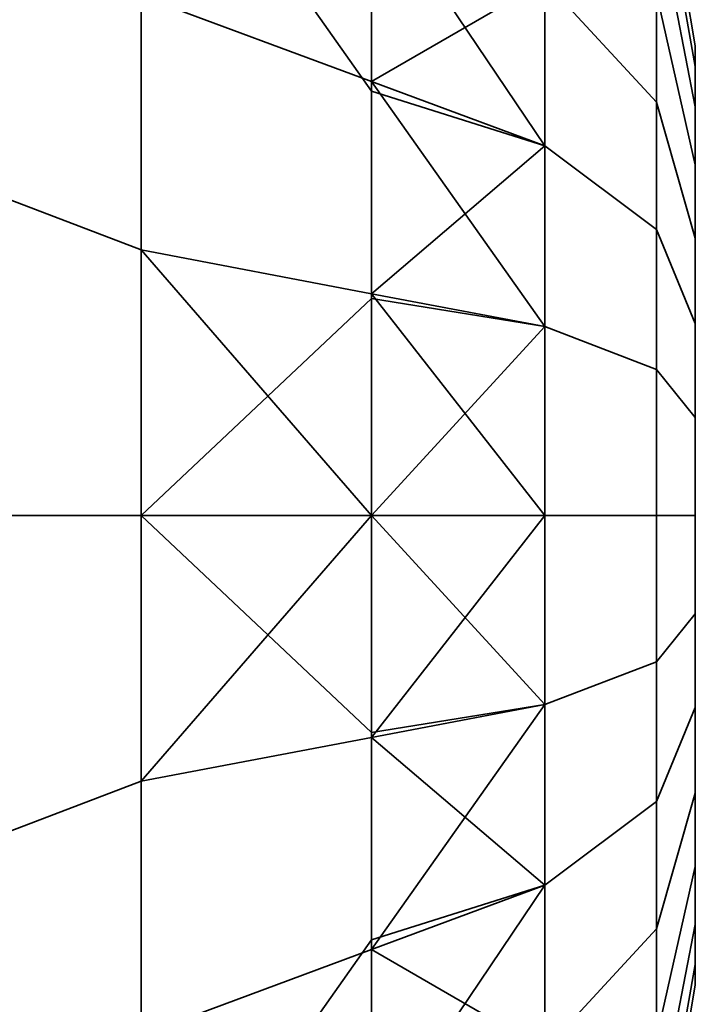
# Model space of a CAD drawing. Header units: millimetres. Extents: x -587 to 3688, y -115 to 120.
# Tile 688 of 960: x 2486.085 to 2486.8, y -16.518 to -15.475. Entities that reach past the tile are written whole.
import ezdxf

# ---------------------------------------------------------------- set-up
doc = ezdxf.new("R2010")
doc.units = ezdxf.units.MM
doc.layers.add('151', color=7, linetype='Continuous', true_color=0xffffff)

# ---------------------------------------------------------------- blocks, each defined once
blk = doc.blocks.new('UG_SURFACE_003')
at = {"layer": '151', "color": 252, "linetype": 'Continuous', "lineweight": 35}
for points in [[(3687.5, -40, 2198), (3687.5, 110, 2198), (2312.5, 110, 2198), (2312.5, -40, 2198)], [(2462.5001, -40, 2048.0001), (2462.5001, 110, 2048.0001), (3537.4999, 110, 2048.0001), (3537.4999, -40, 2048.0001)]]:
    blk.add_3dface(points, dxfattribs=at)
blk = doc.blocks.new('UG_SURFACE_088')
at = {"layer": '151', "color": 252, "linetype": 'Continuous', "lineweight": 35}
for points in [[(2486.4571, -15.3504, 999.1059), (2486.4571, -15.5404, 998.9678), (2486.213, -15.4497, 998.764), (2486.213, -14.9946, 999.0947)], [(2486.4571, -15.1603, 1179.2439), (2486.4571, -15.5404, 1178.9678), (2486.213, -15.4497, 1178.7641), (2486.213, -14.9946, 1179.0947)], [(2486.213, -15.7187, 1001.3233), (2486.213, -15.2048, 1001.0946), (2486.0547, -15.034, 1001.3295), (2486.0547, -15.6583, 1001.6075)], [(2486.213, -15.7187, 1181.3234), (2486.213, -15.2048, 1181.0945), (2486.0547, -15.034, 1181.3296), (2486.0547, -15.6583, 1181.6075)], [(2486.6405, -15.2847, 1179.3559), (2486.6405, -15.6085, 1179.1207), (2486.4571, -15.5404, 1178.9678), (2486.4571, -15.1603, 1179.2439)], [(2486.6405, -15.4342, 999.2213), (2486.6405, -15.1664, 999.5187), (2486.7589, -15.3551, 999.6276), (2486.7589, -15.5623, 999.3975)], [(2486.7589, -15.5623, 1180.6024), (2486.7589, -15.3551, 1180.3724), (2486.6405, -15.1664, 1180.4813), (2486.6405, -15.4342, 1180.7787)], [(2486.213, -15.2048, 1001.0946), (2486.213, -15.7187, 1001.3233), (2486.4571, -15.7651, 1001.1052), (2486.4571, -15.5505, 1001.0096)], [(2486.4571, -15.5505, 1001.0096), (2486.4571, -15.3359, 1000.9141), (2486.213, -15.2048, 1001.0946)], [(2486.4571, -15.7651, 1181.1051), (2486.4571, -15.3359, 1180.914), (2486.213, -15.2048, 1181.0945), (2486.213, -15.7187, 1181.3234)], [(2486.7589, -15.3551, 999.6276), (2486.7589, -15.2594, 999.9222), (2486.8, -15.5027, 999.9477), (2486.8, -15.567, 999.75)], [(2486.7589, -15.2594, 999.9222), (2486.7589, -15.2918, 1000.2301), (2486.8, -15.5245, 1000.1545), (2486.8, -15.5027, 999.9477)], [(2486.8, -15.567, 1180.25), (2486.8, -15.5027, 1180.0523), (2486.7589, -15.2594, 1180.0778), (2486.7589, -15.3551, 1180.3724)], [(2486.8, -15.5027, 1180.0523), (2486.8, -15.5245, 1179.8455), (2486.7589, -15.2918, 1179.7699), (2486.7589, -15.2594, 1180.0778)], [(2486.6405, -15.6085, 1000.8794), (2486.6405, -15.2847, 1000.6441), (2486.4571, -15.3359, 1000.9141)], [(2486.6405, -15.2847, 1000.6441), (2486.6405, -15.6085, 1000.8794), (2486.7589, -15.6971, 1000.6803), (2486.7589, -15.4466, 1000.4983)], [(2486.7589, -15.4466, 1179.5018), (2486.7589, -15.6971, 1179.3197), (2486.6405, -15.6085, 1179.1207), (2486.6405, -15.2847, 1179.3559)], [(2486.7589, -15.2918, 1000.2301), (2486.7589, -15.4466, 1000.4983), (2486.8, -15.6284, 1000.3346), (2486.8, -15.5245, 1000.1545)], [(2486.8, -15.5245, 1179.8455), (2486.8, -15.6284, 1179.6654), (2486.7589, -15.4466, 1179.5018), (2486.7589, -15.2918, 1179.7699)], [(2486.213, -15.4497, 998.764), (2486.213, -16, 998.6471), (2486.0547, -16, 998.3565), (2486.0547, -15.3315, 998.4986)], [(2486.213, -15.4497, 1178.7641), (2486.213, -16, 1178.647), (2486.0547, -16, 1178.3565), (2486.0547, -15.3315, 1178.4986)], [(2486.4571, -15.3359, 1000.9141), (2486.4571, -15.5505, 1001.0096), (2486.6405, -15.6085, 1000.8794)], [(2486.6405, -15.7999, 1180.9416), (2486.6405, -15.4342, 1180.7787), (2486.4571, -15.3359, 1180.914), (2486.4571, -15.7651, 1181.1051)], [(2486.4571, -15.5404, 998.9678), (2486.4571, -15.3504, 999.1059), (2486.6405, -15.4342, 999.2213)], [(2486.7589, -15.5623, 999.3975), (2486.7589, -15.3551, 999.6276), (2486.8, -15.567, 999.75), (2486.8, -15.7061, 999.5955)], [(2486.8, -15.7061, 1180.4045), (2486.8, -15.567, 1180.25), (2486.7589, -15.3551, 1180.3724), (2486.7589, -15.5623, 1180.6024)], [(2486.6405, -15.4342, 999.2213), (2486.6405, -15.7999, 999.0584), (2486.4571, -15.5404, 998.9678)], [(2486.6405, -15.7999, 999.0584), (2486.6405, -15.4342, 999.2213), (2486.7589, -15.5623, 999.3975), (2486.7589, -15.8452, 999.2716)], [(2486.7589, -15.8452, 1180.7284), (2486.7589, -15.5623, 1180.6024), (2486.6405, -15.4342, 1180.7787), (2486.6405, -15.7999, 1180.9416)], [(2486.213, -16, 998.6471), (2486.213, -15.4497, 998.764), (2486.4571, -15.5404, 998.9678), (2486.4571, -15.7702, 998.919)], [(2486.4571, -15.5404, 1178.9678), (2486.4571, -16, 1178.8701), (2486.213, -16, 1178.647), (2486.213, -15.4497, 1178.7641)], [(2486.7589, -15.4466, 1000.4983), (2486.7589, -15.6971, 1000.6803), (2486.8, -15.7966, 1000.4568), (2486.8, -15.6284, 1000.3346)], [(2486.8, -15.6284, 1179.6654), (2486.8, -15.7966, 1179.5433), (2486.7589, -15.6971, 1179.3197), (2486.7589, -15.4466, 1179.5018)], [(2486.8, -15.567, 999.75), (2486.8, -15.5027, 999.9477), (2486.8, -15.5245, 1000.1545), (2486.8, -16, 1000)], [(2486.8, -15.6284, 1179.6654), (2486.8, -15.5245, 1179.8455), (2486.8, -15.5027, 1180.0523), (2486.8, -16, 1179.9999)], [(2486.8, -15.5027, 1180.0523), (2486.8, -15.567, 1180.25), (2486.8, -15.7061, 1180.4045), (2486.8, -16, 1179.9999)], [(2486.8, -15.5245, 1000.1545), (2486.8, -15.6284, 1000.3346), (2486.8, -15.7966, 1000.4568), (2486.8, -16, 1000)], [(2486.6405, -15.7999, 999.0584), (2486.4571, -15.7702, 998.919), (2486.4571, -15.5404, 998.9678)], [(2486.6405, -15.6085, 1179.1207), (2486.6405, -16, 1179.0375), (2486.4571, -16, 1178.8701), (2486.4571, -15.5404, 1178.9678)], [(2486.6405, -15.6085, 1000.8794), (2486.4571, -15.5505, 1001.0096), (2486.4571, -15.7651, 1001.1052)], [(2486.7589, -15.8452, 999.2716), (2486.7589, -15.5623, 999.3975), (2486.8, -15.7061, 999.5955), (2486.8, -15.896, 999.5109)], [(2486.8, -15.896, 1180.4891), (2486.8, -15.7061, 1180.4045), (2486.7589, -15.5623, 1180.6024), (2486.7589, -15.8452, 1180.7284)], [(2486.8, -15.896, 999.5109), (2486.8, -15.7061, 999.5955), (2486.8, -15.567, 999.75), (2486.8, -16, 1000)], [(2486.4571, -15.7651, 1001.1052), (2486.6405, -16, 1000.9626), (2486.6405, -15.6085, 1000.8794)], [(2486.6405, -15.6085, 1000.8794), (2486.6405, -16, 1000.9626), (2486.7589, -16, 1000.7447), (2486.7589, -15.6971, 1000.6803)], [(2486.7589, -15.6971, 1179.3197), (2486.7589, -16, 1179.2554), (2486.6405, -16, 1179.0375), (2486.6405, -15.6085, 1179.1207)], [(2486.8, -16, 1179.9999), (2486.8, -15.7966, 1179.5433), (2486.8, -15.6284, 1179.6654)], [(2486.213, -16.2813, 1001.3233), (2486.213, -15.7187, 1001.3233), (2486.0547, -15.6583, 1001.6075), (2486.0547, -16.3417, 1001.6075)], [(2486.213, -16.2813, 1181.3234), (2486.213, -15.7187, 1181.3234), (2486.0547, -15.6583, 1181.6075), (2486.0547, -16.3417, 1181.6075)], [(2486.7589, -15.6971, 1000.6803), (2486.7589, -16, 1000.7447), (2486.8, -16, 1000.5), (2486.8, -15.7966, 1000.4568)], [(2486.8, -15.7966, 1179.5433), (2486.8, -16, 1179.5), (2486.7589, -16, 1179.2554), (2486.7589, -15.6971, 1179.3197)], [(2486.8, -15.7061, 1180.4045), (2486.8, -15.896, 1180.4891), (2486.8, -16.104, 1180.4891), (2486.8, -16, 1179.9999)], [(2486.213, -15.7187, 1001.3233), (2486.213, -16.2813, 1001.3233), (2486.4571, -16, 1001.1299)], [(2486.4571, -16, 1001.1299), (2486.4571, -15.7651, 1001.1052), (2486.213, -15.7187, 1001.3233)], [(2486.4571, -16, 1181.1298), (2486.213, -15.7187, 1181.3234), (2486.213, -16.2813, 1181.3234)], [(2486.4571, -16, 1181.1298), (2486.4571, -15.7651, 1181.1051), (2486.213, -15.7187, 1181.3234)], [(2486.4571, -15.7651, 1001.1052), (2486.4571, -16, 1001.1299), (2486.6405, -16, 1000.9626)], [(2486.6405, -15.7999, 1180.9416), (2486.4571, -15.7651, 1181.1051), (2486.4571, -16, 1181.1298)], [(2486.4571, -15.7702, 998.919), (2486.4571, -16, 998.8701), (2486.213, -16, 998.6471)], [(2486.4571, -16, 998.8701), (2486.4571, -15.7702, 998.919), (2486.6405, -15.7999, 999.0584)], [(2486.8, -15.7966, 1000.4568), (2486.8, -16, 1000.5), (2486.8, -16.2034, 1000.4568), (2486.8, -16, 1000)], [(2486.8, -16.2034, 1179.5433), (2486.8, -16, 1179.5), (2486.8, -15.7966, 1179.5433), (2486.8, -16, 1179.9999)], [(2486.4571, -16, 998.8701), (2486.6405, -15.7999, 999.0584), (2486.6405, -16.2001, 999.0584)], [(2486.4571, -16, 1181.1298), (2486.6405, -16.2001, 1180.9416), (2486.6405, -15.7999, 1180.9416)], [(2486.6405, -16.2001, 999.0584), (2486.6405, -15.7999, 999.0584), (2486.7589, -15.8452, 999.2716), (2486.7589, -16.1548, 999.2716)], [(2486.7589, -16.1548, 1180.7284), (2486.7589, -15.8452, 1180.7284), (2486.6405, -15.7999, 1180.9416), (2486.6405, -16.2001, 1180.9416)], [(2486.7589, -16.1548, 999.2716), (2486.7589, -15.8452, 999.2716), (2486.8, -15.896, 999.5109), (2486.8, -16.104, 999.5109)], [(2486.8, -16.104, 1180.4891), (2486.8, -15.896, 1180.4891), (2486.7589, -15.8452, 1180.7284), (2486.7589, -16.1548, 1180.7284)], [(2486.8, -16.2939, 999.5955), (2486.8, -16.104, 999.5109), (2486.8, -15.896, 999.5109), (2486.8, -16, 1000)], [(2486.213, -16, 998.6471), (2486.213, -16.5503, 998.764), (2486.0547, -16.6685, 998.4986), (2486.0547, -16, 998.3565)], [(2486.213, -16, 1178.647), (2486.213, -16.5503, 1178.7641), (2486.0547, -16.6685, 1178.4986), (2486.0547, -16, 1178.3565)], [(2486.213, -16.2813, 1001.3233), (2486.4571, -16.2349, 1001.1052), (2486.4571, -16, 1001.1299)], [(2486.213, -16, 998.6471), (2486.4571, -16, 998.8701), (2486.4571, -16.2298, 998.919)], [(2486.4571, -16.2298, 998.919), (2486.4571, -16.4596, 998.9678), (2486.213, -16.5503, 998.764), (2486.213, -16, 998.6471)], [(2486.213, -16.2813, 1181.3234), (2486.4571, -16.2349, 1181.1051), (2486.4571, -16, 1181.1298)], [(2486.4571, -16, 1178.8701), (2486.4571, -16.4596, 1178.9678), (2486.213, -16.5503, 1178.7641), (2486.213, -16, 1178.647)], [(2486.6405, -16.2001, 999.0584), (2486.4571, -16.2298, 998.919), (2486.4571, -16, 998.8701)], [(2486.6405, -16.3915, 1000.8794), (2486.6405, -16, 1000.9626), (2486.4571, -16.2349, 1001.1052)], [(2486.6405, -16, 1000.9626), (2486.4571, -16, 1001.1299), (2486.4571, -16.2349, 1001.1052)], [(2486.6405, -16, 1179.0375), (2486.6405, -16.3915, 1179.1207), (2486.4571, -16.4596, 1178.9678), (2486.4571, -16, 1178.8701)], [(2486.4571, -16, 1181.1298), (2486.4571, -16.2349, 1181.1051), (2486.6405, -16.2001, 1180.9416)], [(2486.6405, -16, 1000.9626), (2486.6405, -16.3915, 1000.8794), (2486.7589, -16.3029, 1000.6803), (2486.7589, -16, 1000.7447)], [(2486.7589, -16, 1179.2554), (2486.7589, -16.3029, 1179.3197), (2486.6405, -16.3915, 1179.1207), (2486.6405, -16, 1179.0375)], [(2486.7589, -16, 1000.7447), (2486.7589, -16.3029, 1000.6803), (2486.8, -16.2034, 1000.4568), (2486.8, -16, 1000.5)], [(2486.8, -16, 1179.5), (2486.8, -16.2034, 1179.5433), (2486.7589, -16.3029, 1179.3197), (2486.7589, -16, 1179.2554)], [(2486.8, -16, 1000), (2486.8, -16.2034, 1000.4568), (2486.8, -16.3716, 1000.3346)], [(2486.8, -16.3716, 1000.3346), (2486.8, -16.4755, 1000.1545), (2486.8, -16.4973, 999.9477), (2486.8, -16, 1000)], [(2486.8, -16.4973, 999.9477), (2486.8, -16.433, 999.75), (2486.8, -16.2939, 999.5955), (2486.8, -16, 1000)], [(2486.8, -16.104, 1180.4891), (2486.8, -16.2939, 1180.4045), (2486.8, -16.433, 1180.25), (2486.8, -16, 1179.9999)], [(2486.8, -16.433, 1180.25), (2486.8, -16.4973, 1180.0523), (2486.8, -16.4755, 1179.8455), (2486.8, -16, 1179.9999)], [(2486.8, -16.4755, 1179.8455), (2486.8, -16.3716, 1179.6654), (2486.8, -16.2034, 1179.5433), (2486.8, -16, 1179.9999)], [(2486.7589, -16.4377, 999.3975), (2486.7589, -16.1548, 999.2716), (2486.8, -16.104, 999.5109), (2486.8, -16.2939, 999.5955)], [(2486.8, -16.2939, 1180.4045), (2486.8, -16.104, 1180.4891), (2486.7589, -16.1548, 1180.7284), (2486.7589, -16.4377, 1180.6024)], [(2486.6405, -16.5658, 999.2213), (2486.6405, -16.2001, 999.0584), (2486.7589, -16.1548, 999.2716), (2486.7589, -16.4377, 999.3975)], [(2486.7589, -16.4377, 1180.6024), (2486.7589, -16.1548, 1180.7284), (2486.6405, -16.2001, 1180.9416), (2486.6405, -16.5658, 1180.7787)], [(2486.6405, -16.2001, 999.0584), (2486.6405, -16.5658, 999.2213), (2486.4571, -16.4596, 998.9678)], [(2486.4571, -16.4596, 998.9678), (2486.4571, -16.2298, 998.919), (2486.6405, -16.2001, 999.0584)], [(2486.6405, -16.5658, 1180.7787), (2486.6405, -16.2001, 1180.9416), (2486.4571, -16.2349, 1181.1051), (2486.4571, -16.6641, 1180.914)], [(2486.7589, -16.3029, 1000.6803), (2486.7589, -16.5534, 1000.4983), (2486.8, -16.3716, 1000.3346), (2486.8, -16.2034, 1000.4568)], [(2486.8, -16.2034, 1179.5433), (2486.8, -16.3716, 1179.6654), (2486.7589, -16.5534, 1179.5018), (2486.7589, -16.3029, 1179.3197)], [(2486.4571, -16.4495, 1001.0096), (2486.4571, -16.2349, 1001.1052), (2486.213, -16.2813, 1001.3233), (2486.213, -16.7952, 1001.0946)], [(2486.4571, -16.6641, 1180.914), (2486.4571, -16.2349, 1181.1051), (2486.213, -16.2813, 1181.3234), (2486.213, -16.7952, 1181.0945)], [(2486.4571, -16.2349, 1001.1052), (2486.4571, -16.4495, 1001.0096), (2486.6405, -16.3915, 1000.8794)], [(2486.213, -16.7952, 1001.0946), (2486.213, -16.2813, 1001.3233), (2486.0547, -16.3417, 1001.6075), (2486.0547, -16.966, 1001.3295)], [(2486.213, -16.7952, 1181.0945), (2486.213, -16.2813, 1181.3234), (2486.0547, -16.3417, 1181.6075), (2486.0547, -16.966, 1181.3296)], [(2486.7589, -16.6449, 999.6276), (2486.7589, -16.4377, 999.3975), (2486.8, -16.2939, 999.5955), (2486.8, -16.433, 999.75)], [(2486.8, -16.433, 1180.25), (2486.8, -16.2939, 1180.4045), (2486.7589, -16.4377, 1180.6024), (2486.7589, -16.6449, 1180.3724)], [(2486.6405, -16.3915, 1000.8794), (2486.6405, -16.7153, 1000.6441), (2486.7589, -16.5534, 1000.4983), (2486.7589, -16.3029, 1000.6803)], [(2486.7589, -16.3029, 1179.3197), (2486.7589, -16.5534, 1179.5018), (2486.6405, -16.7153, 1179.3559), (2486.6405, -16.3915, 1179.1207)], [(2486.7589, -16.5534, 1000.4983), (2486.7589, -16.7082, 1000.2301), (2486.8, -16.4755, 1000.1545), (2486.8, -16.3716, 1000.3346)], [(2486.8, -16.3716, 1179.6654), (2486.8, -16.4755, 1179.8455), (2486.7589, -16.7082, 1179.7699), (2486.7589, -16.5534, 1179.5018)], [(2486.6405, -16.3915, 1000.8794), (2486.4571, -16.4495, 1001.0096), (2486.4571, -16.6641, 1000.9141)], [(2486.4571, -16.6641, 1000.9141), (2486.6405, -16.7153, 1000.6441), (2486.6405, -16.3915, 1000.8794)], [(2486.6405, -16.3915, 1179.1207), (2486.6405, -16.7153, 1179.3559), (2486.4571, -16.8397, 1179.2439), (2486.4571, -16.4596, 1178.9678)], [(2486.7589, -16.7406, 999.9222), (2486.7589, -16.6449, 999.6276), (2486.8, -16.433, 999.75), (2486.8, -16.4973, 999.9477)], [(2486.8, -16.4973, 1180.0523), (2486.8, -16.433, 1180.25), (2486.7589, -16.6449, 1180.3724), (2486.7589, -16.7406, 1180.0778)], [(2486.6405, -16.8336, 999.5187), (2486.6405, -16.5658, 999.2213), (2486.7589, -16.4377, 999.3975), (2486.7589, -16.6449, 999.6276)], [(2486.7589, -16.6449, 1180.3724), (2486.7589, -16.4377, 1180.6024), (2486.6405, -16.5658, 1180.7787), (2486.6405, -16.8336, 1180.4813)], [(2486.213, -16.7952, 1001.0946), (2486.4571, -16.6641, 1000.9141), (2486.4571, -16.4495, 1001.0096)], [(2486.213, -17.0054, 999.0947), (2486.213, -16.5503, 998.764), (2486.4571, -16.4596, 998.9678), (2486.4571, -16.6496, 999.1059)], [(2486.4571, -16.4596, 1178.9678), (2486.4571, -16.8397, 1179.2439), (2486.213, -17.0054, 1179.0947), (2486.213, -16.5503, 1178.7641)], [(2486.6405, -16.5658, 999.2213), (2486.4571, -16.6496, 999.1059), (2486.4571, -16.4596, 998.9678)], [(2486.7589, -16.7082, 1000.2301), (2486.7589, -16.7406, 999.9222), (2486.8, -16.4973, 999.9477), (2486.8, -16.4755, 1000.1545)], [(2486.8, -16.4755, 1179.8455), (2486.8, -16.4973, 1180.0523), (2486.7589, -16.7406, 1180.0778), (2486.7589, -16.7082, 1179.7699)]]:
    blk.add_3dface(points, dxfattribs=at)
blk = doc.blocks.new('UG_SURFACE_089')
at = {"layer": '151', "color": 252, "linetype": 'Continuous', "lineweight": 35}
for points in [[(2486.0001, 13.92, 2022.5), (2486.0001, -46.92, 2022.5), (2487.5, -46.92, 2020.9999), (2487.5, 13.92, 2020.9999)], [(2487.5, 13.92, -7), (2487.5, -46.92, -7), (2486.0001, -46.92, -7), (2486.0001, 13.92, -7)]]:
    blk.add_3dface(points, dxfattribs=at)
blk = doc.blocks.new('UG_SURFACE_090')
at = {"layer": '151', "color": 252, "linetype": 'Continuous', "lineweight": 35}
for points in [[(2486.0001, 13.92, 2022.5), (2486.0001, -46.92, 2022.5), (2487.5, -46.92, 2020.9999), (2487.5, 13.92, 2020.9999)], [(2487.5, 13.92, -7), (2487.5, -46.92, -7), (2486.0001, -46.92, -7), (2486.0001, 13.92, -7)]]:
    blk.add_3dface(points, dxfattribs=at)
blk = doc.blocks.new('UG_SURFACE_091')
at = {"layer": '151', "color": 252, "linetype": 'Continuous', "lineweight": 35}
for points in [[(2486.4571, -15.3504, 999.1059), (2486.4571, -15.5404, 998.9678), (2486.213, -15.4497, 998.764), (2486.213, -14.9946, 999.0947)], [(2486.4571, -15.1603, 1179.2439), (2486.4571, -15.5404, 1178.9678), (2486.213, -15.4497, 1178.7641), (2486.213, -14.9946, 1179.0947)], [(2486.213, -15.7187, 1001.3233), (2486.213, -15.2048, 1001.0946), (2486.0547, -15.034, 1001.3295), (2486.0547, -15.6583, 1001.6075)], [(2486.213, -15.7187, 1181.3234), (2486.213, -15.2048, 1181.0945), (2486.0547, -15.034, 1181.3296), (2486.0547, -15.6583, 1181.6075)], [(2486.6405, -15.2847, 1179.3559), (2486.6405, -15.6085, 1179.1207), (2486.4571, -15.5404, 1178.9678), (2486.4571, -15.1603, 1179.2439)], [(2486.6405, -15.4342, 999.2213), (2486.6405, -15.1664, 999.5187), (2486.7589, -15.3551, 999.6276), (2486.7589, -15.5623, 999.3975)], [(2486.7589, -15.5623, 1180.6024), (2486.7589, -15.3551, 1180.3724), (2486.6405, -15.1664, 1180.4813), (2486.6405, -15.4342, 1180.7787)], [(2486.213, -15.2048, 1001.0946), (2486.213, -15.7187, 1001.3233), (2486.4571, -15.7651, 1001.1052), (2486.4571, -15.5505, 1001.0096)], [(2486.4571, -15.5505, 1001.0096), (2486.4571, -15.3359, 1000.9141), (2486.213, -15.2048, 1001.0946)], [(2486.4571, -15.7651, 1181.1051), (2486.4571, -15.3359, 1180.914), (2486.213, -15.2048, 1181.0945), (2486.213, -15.7187, 1181.3234)], [(2486.7589, -15.3551, 999.6276), (2486.7589, -15.2594, 999.9222), (2486.8, -15.5027, 999.9477), (2486.8, -15.567, 999.75)], [(2486.7589, -15.2594, 999.9222), (2486.7589, -15.2918, 1000.2301), (2486.8, -15.5245, 1000.1545), (2486.8, -15.5027, 999.9477)], [(2486.8, -15.567, 1180.25), (2486.8, -15.5027, 1180.0523), (2486.7589, -15.2594, 1180.0778), (2486.7589, -15.3551, 1180.3724)], [(2486.8, -15.5027, 1180.0523), (2486.8, -15.5245, 1179.8455), (2486.7589, -15.2918, 1179.7699), (2486.7589, -15.2594, 1180.0778)], [(2486.6405, -15.6085, 1000.8794), (2486.6405, -15.2847, 1000.6441), (2486.4571, -15.3359, 1000.9141)], [(2486.6405, -15.2847, 1000.6441), (2486.6405, -15.6085, 1000.8794), (2486.7589, -15.6971, 1000.6803), (2486.7589, -15.4466, 1000.4983)], [(2486.7589, -15.4466, 1179.5018), (2486.7589, -15.6971, 1179.3197), (2486.6405, -15.6085, 1179.1207), (2486.6405, -15.2847, 1179.3559)], [(2486.7589, -15.2918, 1000.2301), (2486.7589, -15.4466, 1000.4983), (2486.8, -15.6284, 1000.3346), (2486.8, -15.5245, 1000.1545)], [(2486.8, -15.5245, 1179.8455), (2486.8, -15.6284, 1179.6654), (2486.7589, -15.4466, 1179.5018), (2486.7589, -15.2918, 1179.7699)], [(2486.213, -15.4497, 998.764), (2486.213, -16, 998.6471), (2486.0547, -16, 998.3565), (2486.0547, -15.3315, 998.4986)], [(2486.213, -15.4497, 1178.7641), (2486.213, -16, 1178.647), (2486.0547, -16, 1178.3565), (2486.0547, -15.3315, 1178.4986)], [(2486.4571, -15.3359, 1000.9141), (2486.4571, -15.5505, 1001.0096), (2486.6405, -15.6085, 1000.8794)], [(2486.6405, -15.7999, 1180.9416), (2486.6405, -15.4342, 1180.7787), (2486.4571, -15.3359, 1180.914), (2486.4571, -15.7651, 1181.1051)], [(2486.4571, -15.5404, 998.9678), (2486.4571, -15.3504, 999.1059), (2486.6405, -15.4342, 999.2213)], [(2486.7589, -15.5623, 999.3975), (2486.7589, -15.3551, 999.6276), (2486.8, -15.567, 999.75), (2486.8, -15.7061, 999.5955)], [(2486.8, -15.7061, 1180.4045), (2486.8, -15.567, 1180.25), (2486.7589, -15.3551, 1180.3724), (2486.7589, -15.5623, 1180.6024)], [(2486.6405, -15.4342, 999.2213), (2486.6405, -15.7999, 999.0584), (2486.4571, -15.5404, 998.9678)], [(2486.6405, -15.7999, 999.0584), (2486.6405, -15.4342, 999.2213), (2486.7589, -15.5623, 999.3975), (2486.7589, -15.8452, 999.2716)], [(2486.7589, -15.8452, 1180.7284), (2486.7589, -15.5623, 1180.6024), (2486.6405, -15.4342, 1180.7787), (2486.6405, -15.7999, 1180.9416)], [(2486.213, -16, 998.6471), (2486.213, -15.4497, 998.764), (2486.4571, -15.5404, 998.9678), (2486.4571, -15.7702, 998.919)], [(2486.4571, -15.5404, 1178.9678), (2486.4571, -16, 1178.8701), (2486.213, -16, 1178.647), (2486.213, -15.4497, 1178.7641)], [(2486.7589, -15.4466, 1000.4983), (2486.7589, -15.6971, 1000.6803), (2486.8, -15.7966, 1000.4568), (2486.8, -15.6284, 1000.3346)], [(2486.8, -15.6284, 1179.6654), (2486.8, -15.7966, 1179.5433), (2486.7589, -15.6971, 1179.3197), (2486.7589, -15.4466, 1179.5018)], [(2486.8, -15.567, 999.75), (2486.8, -15.5027, 999.9477), (2486.8, -15.5245, 1000.1545), (2486.8, -16, 1000)], [(2486.8, -15.6284, 1179.6654), (2486.8, -15.5245, 1179.8455), (2486.8, -15.5027, 1180.0523), (2486.8, -16, 1179.9999)], [(2486.8, -15.5027, 1180.0523), (2486.8, -15.567, 1180.25), (2486.8, -15.7061, 1180.4045), (2486.8, -16, 1179.9999)], [(2486.8, -15.5245, 1000.1545), (2486.8, -15.6284, 1000.3346), (2486.8, -15.7966, 1000.4568), (2486.8, -16, 1000)], [(2486.6405, -15.7999, 999.0584), (2486.4571, -15.7702, 998.919), (2486.4571, -15.5404, 998.9678)], [(2486.6405, -15.6085, 1179.1207), (2486.6405, -16, 1179.0375), (2486.4571, -16, 1178.8701), (2486.4571, -15.5404, 1178.9678)], [(2486.6405, -15.6085, 1000.8794), (2486.4571, -15.5505, 1001.0096), (2486.4571, -15.7651, 1001.1052)], [(2486.7589, -15.8452, 999.2716), (2486.7589, -15.5623, 999.3975), (2486.8, -15.7061, 999.5955), (2486.8, -15.896, 999.5109)], [(2486.8, -15.896, 1180.4891), (2486.8, -15.7061, 1180.4045), (2486.7589, -15.5623, 1180.6024), (2486.7589, -15.8452, 1180.7284)], [(2486.8, -15.896, 999.5109), (2486.8, -15.7061, 999.5955), (2486.8, -15.567, 999.75), (2486.8, -16, 1000)], [(2486.4571, -15.7651, 1001.1052), (2486.6405, -16, 1000.9626), (2486.6405, -15.6085, 1000.8794)], [(2486.6405, -15.6085, 1000.8794), (2486.6405, -16, 1000.9626), (2486.7589, -16, 1000.7447), (2486.7589, -15.6971, 1000.6803)], [(2486.7589, -15.6971, 1179.3197), (2486.7589, -16, 1179.2554), (2486.6405, -16, 1179.0375), (2486.6405, -15.6085, 1179.1207)], [(2486.8, -16, 1179.9999), (2486.8, -15.7966, 1179.5433), (2486.8, -15.6284, 1179.6654)], [(2486.213, -16.2813, 1001.3233), (2486.213, -15.7187, 1001.3233), (2486.0547, -15.6583, 1001.6075), (2486.0547, -16.3417, 1001.6075)], [(2486.213, -16.2813, 1181.3234), (2486.213, -15.7187, 1181.3234), (2486.0547, -15.6583, 1181.6075), (2486.0547, -16.3417, 1181.6075)], [(2486.7589, -15.6971, 1000.6803), (2486.7589, -16, 1000.7447), (2486.8, -16, 1000.5), (2486.8, -15.7966, 1000.4568)], [(2486.8, -15.7966, 1179.5433), (2486.8, -16, 1179.5), (2486.7589, -16, 1179.2554), (2486.7589, -15.6971, 1179.3197)], [(2486.8, -15.7061, 1180.4045), (2486.8, -15.896, 1180.4891), (2486.8, -16.104, 1180.4891), (2486.8, -16, 1179.9999)], [(2486.213, -15.7187, 1001.3233), (2486.213, -16.2813, 1001.3233), (2486.4571, -16, 1001.1299)], [(2486.4571, -16, 1001.1299), (2486.4571, -15.7651, 1001.1052), (2486.213, -15.7187, 1001.3233)], [(2486.4571, -16, 1181.1298), (2486.213, -15.7187, 1181.3234), (2486.213, -16.2813, 1181.3234)], [(2486.4571, -16, 1181.1298), (2486.4571, -15.7651, 1181.1051), (2486.213, -15.7187, 1181.3234)], [(2486.4571, -15.7651, 1001.1052), (2486.4571, -16, 1001.1299), (2486.6405, -16, 1000.9626)], [(2486.6405, -15.7999, 1180.9416), (2486.4571, -15.7651, 1181.1051), (2486.4571, -16, 1181.1298)], [(2486.4571, -15.7702, 998.919), (2486.4571, -16, 998.8701), (2486.213, -16, 998.6471)], [(2486.4571, -16, 998.8701), (2486.4571, -15.7702, 998.919), (2486.6405, -15.7999, 999.0584)], [(2486.8, -15.7966, 1000.4568), (2486.8, -16, 1000.5), (2486.8, -16.2034, 1000.4568), (2486.8, -16, 1000)], [(2486.8, -16.2034, 1179.5433), (2486.8, -16, 1179.5), (2486.8, -15.7966, 1179.5433), (2486.8, -16, 1179.9999)], [(2486.4571, -16, 998.8701), (2486.6405, -15.7999, 999.0584), (2486.6405, -16.2001, 999.0584)], [(2486.4571, -16, 1181.1298), (2486.6405, -16.2001, 1180.9416), (2486.6405, -15.7999, 1180.9416)], [(2486.6405, -16.2001, 999.0584), (2486.6405, -15.7999, 999.0584), (2486.7589, -15.8452, 999.2716), (2486.7589, -16.1548, 999.2716)], [(2486.7589, -16.1548, 1180.7284), (2486.7589, -15.8452, 1180.7284), (2486.6405, -15.7999, 1180.9416), (2486.6405, -16.2001, 1180.9416)], [(2486.7589, -16.1548, 999.2716), (2486.7589, -15.8452, 999.2716), (2486.8, -15.896, 999.5109), (2486.8, -16.104, 999.5109)], [(2486.8, -16.104, 1180.4891), (2486.8, -15.896, 1180.4891), (2486.7589, -15.8452, 1180.7284), (2486.7589, -16.1548, 1180.7284)], [(2486.8, -16.2939, 999.5955), (2486.8, -16.104, 999.5109), (2486.8, -15.896, 999.5109), (2486.8, -16, 1000)], [(2486.213, -16, 998.6471), (2486.213, -16.5503, 998.764), (2486.0547, -16.6685, 998.4986), (2486.0547, -16, 998.3565)], [(2486.213, -16, 1178.647), (2486.213, -16.5503, 1178.7641), (2486.0547, -16.6685, 1178.4986), (2486.0547, -16, 1178.3565)], [(2486.213, -16.2813, 1001.3233), (2486.4571, -16.2349, 1001.1052), (2486.4571, -16, 1001.1299)], [(2486.213, -16, 998.6471), (2486.4571, -16, 998.8701), (2486.4571, -16.2298, 998.919)], [(2486.4571, -16.2298, 998.919), (2486.4571, -16.4596, 998.9678), (2486.213, -16.5503, 998.764), (2486.213, -16, 998.6471)], [(2486.213, -16.2813, 1181.3234), (2486.4571, -16.2349, 1181.1051), (2486.4571, -16, 1181.1298)], [(2486.4571, -16, 1178.8701), (2486.4571, -16.4596, 1178.9678), (2486.213, -16.5503, 1178.7641), (2486.213, -16, 1178.647)], [(2486.6405, -16.2001, 999.0584), (2486.4571, -16.2298, 998.919), (2486.4571, -16, 998.8701)], [(2486.6405, -16.3915, 1000.8794), (2486.6405, -16, 1000.9626), (2486.4571, -16.2349, 1001.1052)], [(2486.6405, -16, 1000.9626), (2486.4571, -16, 1001.1299), (2486.4571, -16.2349, 1001.1052)], [(2486.6405, -16, 1179.0375), (2486.6405, -16.3915, 1179.1207), (2486.4571, -16.4596, 1178.9678), (2486.4571, -16, 1178.8701)], [(2486.4571, -16, 1181.1298), (2486.4571, -16.2349, 1181.1051), (2486.6405, -16.2001, 1180.9416)], [(2486.6405, -16, 1000.9626), (2486.6405, -16.3915, 1000.8794), (2486.7589, -16.3029, 1000.6803), (2486.7589, -16, 1000.7447)], [(2486.7589, -16, 1179.2554), (2486.7589, -16.3029, 1179.3197), (2486.6405, -16.3915, 1179.1207), (2486.6405, -16, 1179.0375)], [(2486.7589, -16, 1000.7447), (2486.7589, -16.3029, 1000.6803), (2486.8, -16.2034, 1000.4568), (2486.8, -16, 1000.5)], [(2486.8, -16, 1179.5), (2486.8, -16.2034, 1179.5433), (2486.7589, -16.3029, 1179.3197), (2486.7589, -16, 1179.2554)], [(2486.8, -16, 1000), (2486.8, -16.2034, 1000.4568), (2486.8, -16.3716, 1000.3346)], [(2486.8, -16.3716, 1000.3346), (2486.8, -16.4755, 1000.1545), (2486.8, -16.4973, 999.9477), (2486.8, -16, 1000)], [(2486.8, -16.4973, 999.9477), (2486.8, -16.433, 999.75), (2486.8, -16.2939, 999.5955), (2486.8, -16, 1000)], [(2486.8, -16.104, 1180.4891), (2486.8, -16.2939, 1180.4045), (2486.8, -16.433, 1180.25), (2486.8, -16, 1179.9999)], [(2486.8, -16.433, 1180.25), (2486.8, -16.4973, 1180.0523), (2486.8, -16.4755, 1179.8455), (2486.8, -16, 1179.9999)], [(2486.8, -16.4755, 1179.8455), (2486.8, -16.3716, 1179.6654), (2486.8, -16.2034, 1179.5433), (2486.8, -16, 1179.9999)], [(2486.7589, -16.4377, 999.3975), (2486.7589, -16.1548, 999.2716), (2486.8, -16.104, 999.5109), (2486.8, -16.2939, 999.5955)], [(2486.8, -16.2939, 1180.4045), (2486.8, -16.104, 1180.4891), (2486.7589, -16.1548, 1180.7284), (2486.7589, -16.4377, 1180.6024)], [(2486.6405, -16.5658, 999.2213), (2486.6405, -16.2001, 999.0584), (2486.7589, -16.1548, 999.2716), (2486.7589, -16.4377, 999.3975)], [(2486.7589, -16.4377, 1180.6024), (2486.7589, -16.1548, 1180.7284), (2486.6405, -16.2001, 1180.9416), (2486.6405, -16.5658, 1180.7787)], [(2486.6405, -16.2001, 999.0584), (2486.6405, -16.5658, 999.2213), (2486.4571, -16.4596, 998.9678)], [(2486.4571, -16.4596, 998.9678), (2486.4571, -16.2298, 998.919), (2486.6405, -16.2001, 999.0584)], [(2486.6405, -16.5658, 1180.7787), (2486.6405, -16.2001, 1180.9416), (2486.4571, -16.2349, 1181.1051), (2486.4571, -16.6641, 1180.914)], [(2486.7589, -16.3029, 1000.6803), (2486.7589, -16.5534, 1000.4983), (2486.8, -16.3716, 1000.3346), (2486.8, -16.2034, 1000.4568)], [(2486.8, -16.2034, 1179.5433), (2486.8, -16.3716, 1179.6654), (2486.7589, -16.5534, 1179.5018), (2486.7589, -16.3029, 1179.3197)], [(2486.4571, -16.4495, 1001.0096), (2486.4571, -16.2349, 1001.1052), (2486.213, -16.2813, 1001.3233), (2486.213, -16.7952, 1001.0946)], [(2486.4571, -16.6641, 1180.914), (2486.4571, -16.2349, 1181.1051), (2486.213, -16.2813, 1181.3234), (2486.213, -16.7952, 1181.0945)], [(2486.4571, -16.2349, 1001.1052), (2486.4571, -16.4495, 1001.0096), (2486.6405, -16.3915, 1000.8794)], [(2486.213, -16.7952, 1001.0946), (2486.213, -16.2813, 1001.3233), (2486.0547, -16.3417, 1001.6075), (2486.0547, -16.966, 1001.3295)], [(2486.213, -16.7952, 1181.0945), (2486.213, -16.2813, 1181.3234), (2486.0547, -16.3417, 1181.6075), (2486.0547, -16.966, 1181.3296)], [(2486.7589, -16.6449, 999.6276), (2486.7589, -16.4377, 999.3975), (2486.8, -16.2939, 999.5955), (2486.8, -16.433, 999.75)], [(2486.8, -16.433, 1180.25), (2486.8, -16.2939, 1180.4045), (2486.7589, -16.4377, 1180.6024), (2486.7589, -16.6449, 1180.3724)], [(2486.6405, -16.3915, 1000.8794), (2486.6405, -16.7153, 1000.6441), (2486.7589, -16.5534, 1000.4983), (2486.7589, -16.3029, 1000.6803)], [(2486.7589, -16.3029, 1179.3197), (2486.7589, -16.5534, 1179.5018), (2486.6405, -16.7153, 1179.3559), (2486.6405, -16.3915, 1179.1207)], [(2486.7589, -16.5534, 1000.4983), (2486.7589, -16.7082, 1000.2301), (2486.8, -16.4755, 1000.1545), (2486.8, -16.3716, 1000.3346)], [(2486.8, -16.3716, 1179.6654), (2486.8, -16.4755, 1179.8455), (2486.7589, -16.7082, 1179.7699), (2486.7589, -16.5534, 1179.5018)], [(2486.6405, -16.3915, 1000.8794), (2486.4571, -16.4495, 1001.0096), (2486.4571, -16.6641, 1000.9141)], [(2486.4571, -16.6641, 1000.9141), (2486.6405, -16.7153, 1000.6441), (2486.6405, -16.3915, 1000.8794)], [(2486.6405, -16.3915, 1179.1207), (2486.6405, -16.7153, 1179.3559), (2486.4571, -16.8397, 1179.2439), (2486.4571, -16.4596, 1178.9678)], [(2486.7589, -16.7406, 999.9222), (2486.7589, -16.6449, 999.6276), (2486.8, -16.433, 999.75), (2486.8, -16.4973, 999.9477)], [(2486.8, -16.4973, 1180.0523), (2486.8, -16.433, 1180.25), (2486.7589, -16.6449, 1180.3724), (2486.7589, -16.7406, 1180.0778)], [(2486.6405, -16.8336, 999.5187), (2486.6405, -16.5658, 999.2213), (2486.7589, -16.4377, 999.3975), (2486.7589, -16.6449, 999.6276)], [(2486.7589, -16.6449, 1180.3724), (2486.7589, -16.4377, 1180.6024), (2486.6405, -16.5658, 1180.7787), (2486.6405, -16.8336, 1180.4813)], [(2486.213, -16.7952, 1001.0946), (2486.4571, -16.6641, 1000.9141), (2486.4571, -16.4495, 1001.0096)], [(2486.213, -17.0054, 999.0947), (2486.213, -16.5503, 998.764), (2486.4571, -16.4596, 998.9678), (2486.4571, -16.6496, 999.1059)], [(2486.4571, -16.4596, 1178.9678), (2486.4571, -16.8397, 1179.2439), (2486.213, -17.0054, 1179.0947), (2486.213, -16.5503, 1178.7641)], [(2486.6405, -16.5658, 999.2213), (2486.4571, -16.6496, 999.1059), (2486.4571, -16.4596, 998.9678)], [(2486.7589, -16.7082, 1000.2301), (2486.7589, -16.7406, 999.9222), (2486.8, -16.4973, 999.9477), (2486.8, -16.4755, 1000.1545)], [(2486.8, -16.4755, 1179.8455), (2486.8, -16.4973, 1180.0523), (2486.7589, -16.7406, 1180.0778), (2486.7589, -16.7082, 1179.7699)]]:
    blk.add_3dface(points, dxfattribs=at)
blk = doc.blocks.new('UG_SURFACE_093')
at = {"layer": '151', "color": 252, "linetype": 'Continuous', "lineweight": 35}
for points in [[(2486.0001, -46.92, 2022.5), (3513.9999, -46.92, 2022.5), (3513.9999, 13.92, 2022.5), (2486.0001, 13.92, 2022.5)], [(2487.5, 13.92, 2020.9999), (2487.5, -46.92, 2020.9999), (2486.0001, -46.92, 2022.5), (2486.0001, 13.92, 2022.5)]]:
    blk.add_3dface(points, dxfattribs=at)
blk = doc.blocks.new('UG_SURFACE_120')
at = {"layer": '151', "color": 252, "linetype": 'Continuous', "lineweight": 35}
for points in [[(2486.4571, -15.3504, 999.1059), (2486.4571, -15.5404, 998.9678), (2486.213, -15.4497, 998.764), (2486.213, -14.9946, 999.0947)], [(2486.4571, -15.1603, 1179.2439), (2486.4571, -15.5404, 1178.9678), (2486.213, -15.4497, 1178.7641), (2486.213, -14.9946, 1179.0947)], [(2486.213, -15.7187, 1001.3233), (2486.213, -15.2048, 1001.0946), (2486.0547, -15.034, 1001.3295), (2486.0547, -15.6583, 1001.6075)], [(2486.213, -15.7187, 1181.3234), (2486.213, -15.2048, 1181.0945), (2486.0547, -15.034, 1181.3296), (2486.0547, -15.6583, 1181.6075)], [(2486.6405, -15.2847, 1179.3559), (2486.6405, -15.6085, 1179.1207), (2486.4571, -15.5404, 1178.9678), (2486.4571, -15.1603, 1179.2439)], [(2486.6405, -15.4342, 999.2213), (2486.6405, -15.1664, 999.5187), (2486.7589, -15.3551, 999.6276), (2486.7589, -15.5623, 999.3975)], [(2486.7589, -15.5623, 1180.6024), (2486.7589, -15.3551, 1180.3724), (2486.6405, -15.1664, 1180.4813), (2486.6405, -15.4342, 1180.7787)], [(2486.213, -15.2048, 1001.0946), (2486.213, -15.7187, 1001.3233), (2486.4571, -15.7651, 1001.1052), (2486.4571, -15.5505, 1001.0096)], [(2486.4571, -15.5505, 1001.0096), (2486.4571, -15.3359, 1000.9141), (2486.213, -15.2048, 1001.0946)], [(2486.4571, -15.7651, 1181.1051), (2486.4571, -15.3359, 1180.914), (2486.213, -15.2048, 1181.0945), (2486.213, -15.7187, 1181.3234)], [(2486.7589, -15.3551, 999.6276), (2486.7589, -15.2594, 999.9222), (2486.8, -15.5027, 999.9477), (2486.8, -15.567, 999.75)], [(2486.7589, -15.2594, 999.9222), (2486.7589, -15.2918, 1000.2301), (2486.8, -15.5245, 1000.1545), (2486.8, -15.5027, 999.9477)], [(2486.8, -15.567, 1180.25), (2486.8, -15.5027, 1180.0523), (2486.7589, -15.2594, 1180.0778), (2486.7589, -15.3551, 1180.3724)], [(2486.8, -15.5027, 1180.0523), (2486.8, -15.5245, 1179.8455), (2486.7589, -15.2918, 1179.7699), (2486.7589, -15.2594, 1180.0778)], [(2486.6405, -15.6085, 1000.8794), (2486.6405, -15.2847, 1000.6441), (2486.4571, -15.3359, 1000.9141)], [(2486.6405, -15.2847, 1000.6441), (2486.6405, -15.6085, 1000.8794), (2486.7589, -15.6971, 1000.6803), (2486.7589, -15.4466, 1000.4983)], [(2486.7589, -15.4466, 1179.5018), (2486.7589, -15.6971, 1179.3197), (2486.6405, -15.6085, 1179.1207), (2486.6405, -15.2847, 1179.3559)], [(2486.7589, -15.2918, 1000.2301), (2486.7589, -15.4466, 1000.4983), (2486.8, -15.6284, 1000.3346), (2486.8, -15.5245, 1000.1545)], [(2486.8, -15.5245, 1179.8455), (2486.8, -15.6284, 1179.6654), (2486.7589, -15.4466, 1179.5018), (2486.7589, -15.2918, 1179.7699)], [(2486.213, -15.4497, 998.764), (2486.213, -16, 998.6471), (2486.0547, -16, 998.3565), (2486.0547, -15.3315, 998.4986)], [(2486.213, -15.4497, 1178.7641), (2486.213, -16, 1178.647), (2486.0547, -16, 1178.3565), (2486.0547, -15.3315, 1178.4986)], [(2486.4571, -15.3359, 1000.9141), (2486.4571, -15.5505, 1001.0096), (2486.6405, -15.6085, 1000.8794)], [(2486.6405, -15.7999, 1180.9416), (2486.6405, -15.4342, 1180.7787), (2486.4571, -15.3359, 1180.914), (2486.4571, -15.7651, 1181.1051)], [(2486.4571, -15.5404, 998.9678), (2486.4571, -15.3504, 999.1059), (2486.6405, -15.4342, 999.2213)], [(2486.7589, -15.5623, 999.3975), (2486.7589, -15.3551, 999.6276), (2486.8, -15.567, 999.75), (2486.8, -15.7061, 999.5955)], [(2486.8, -15.7061, 1180.4045), (2486.8, -15.567, 1180.25), (2486.7589, -15.3551, 1180.3724), (2486.7589, -15.5623, 1180.6024)], [(2486.6405, -15.4342, 999.2213), (2486.6405, -15.7999, 999.0584), (2486.4571, -15.5404, 998.9678)], [(2486.6405, -15.7999, 999.0584), (2486.6405, -15.4342, 999.2213), (2486.7589, -15.5623, 999.3975), (2486.7589, -15.8452, 999.2716)], [(2486.7589, -15.8452, 1180.7284), (2486.7589, -15.5623, 1180.6024), (2486.6405, -15.4342, 1180.7787), (2486.6405, -15.7999, 1180.9416)], [(2486.213, -16, 998.6471), (2486.213, -15.4497, 998.764), (2486.4571, -15.5404, 998.9678), (2486.4571, -15.7702, 998.919)], [(2486.4571, -15.5404, 1178.9678), (2486.4571, -16, 1178.8701), (2486.213, -16, 1178.647), (2486.213, -15.4497, 1178.7641)], [(2486.7589, -15.4466, 1000.4983), (2486.7589, -15.6971, 1000.6803), (2486.8, -15.7966, 1000.4568), (2486.8, -15.6284, 1000.3346)], [(2486.8, -15.6284, 1179.6654), (2486.8, -15.7966, 1179.5433), (2486.7589, -15.6971, 1179.3197), (2486.7589, -15.4466, 1179.5018)], [(2486.8, -15.567, 999.75), (2486.8, -15.5027, 999.9477), (2486.8, -15.5245, 1000.1545), (2486.8, -16, 1000)], [(2486.8, -15.6284, 1179.6654), (2486.8, -15.5245, 1179.8455), (2486.8, -15.5027, 1180.0523), (2486.8, -16, 1179.9999)], [(2486.8, -15.5027, 1180.0523), (2486.8, -15.567, 1180.25), (2486.8, -15.7061, 1180.4045), (2486.8, -16, 1179.9999)], [(2486.8, -15.5245, 1000.1545), (2486.8, -15.6284, 1000.3346), (2486.8, -15.7966, 1000.4568), (2486.8, -16, 1000)], [(2486.6405, -15.7999, 999.0584), (2486.4571, -15.7702, 998.919), (2486.4571, -15.5404, 998.9678)], [(2486.6405, -15.6085, 1179.1207), (2486.6405, -16, 1179.0375), (2486.4571, -16, 1178.8701), (2486.4571, -15.5404, 1178.9678)], [(2486.6405, -15.6085, 1000.8794), (2486.4571, -15.5505, 1001.0096), (2486.4571, -15.7651, 1001.1052)], [(2486.7589, -15.8452, 999.2716), (2486.7589, -15.5623, 999.3975), (2486.8, -15.7061, 999.5955), (2486.8, -15.896, 999.5109)], [(2486.8, -15.896, 1180.4891), (2486.8, -15.7061, 1180.4045), (2486.7589, -15.5623, 1180.6024), (2486.7589, -15.8452, 1180.7284)], [(2486.8, -15.896, 999.5109), (2486.8, -15.7061, 999.5955), (2486.8, -15.567, 999.75), (2486.8, -16, 1000)], [(2486.4571, -15.7651, 1001.1052), (2486.6405, -16, 1000.9626), (2486.6405, -15.6085, 1000.8794)], [(2486.6405, -15.6085, 1000.8794), (2486.6405, -16, 1000.9626), (2486.7589, -16, 1000.7447), (2486.7589, -15.6971, 1000.6803)], [(2486.7589, -15.6971, 1179.3197), (2486.7589, -16, 1179.2554), (2486.6405, -16, 1179.0375), (2486.6405, -15.6085, 1179.1207)], [(2486.8, -16, 1179.9999), (2486.8, -15.7966, 1179.5433), (2486.8, -15.6284, 1179.6654)], [(2486.213, -16.2813, 1001.3233), (2486.213, -15.7187, 1001.3233), (2486.0547, -15.6583, 1001.6075), (2486.0547, -16.3417, 1001.6075)], [(2486.213, -16.2813, 1181.3234), (2486.213, -15.7187, 1181.3234), (2486.0547, -15.6583, 1181.6075), (2486.0547, -16.3417, 1181.6075)], [(2486.7589, -15.6971, 1000.6803), (2486.7589, -16, 1000.7447), (2486.8, -16, 1000.5), (2486.8, -15.7966, 1000.4568)], [(2486.8, -15.7966, 1179.5433), (2486.8, -16, 1179.5), (2486.7589, -16, 1179.2554), (2486.7589, -15.6971, 1179.3197)], [(2486.8, -15.7061, 1180.4045), (2486.8, -15.896, 1180.4891), (2486.8, -16.104, 1180.4891), (2486.8, -16, 1179.9999)], [(2486.213, -15.7187, 1001.3233), (2486.213, -16.2813, 1001.3233), (2486.4571, -16, 1001.1299)], [(2486.4571, -16, 1001.1299), (2486.4571, -15.7651, 1001.1052), (2486.213, -15.7187, 1001.3233)], [(2486.4571, -16, 1181.1298), (2486.213, -15.7187, 1181.3234), (2486.213, -16.2813, 1181.3234)], [(2486.4571, -16, 1181.1298), (2486.4571, -15.7651, 1181.1051), (2486.213, -15.7187, 1181.3234)], [(2486.4571, -15.7651, 1001.1052), (2486.4571, -16, 1001.1299), (2486.6405, -16, 1000.9626)], [(2486.6405, -15.7999, 1180.9416), (2486.4571, -15.7651, 1181.1051), (2486.4571, -16, 1181.1298)], [(2486.4571, -15.7702, 998.919), (2486.4571, -16, 998.8701), (2486.213, -16, 998.6471)], [(2486.4571, -16, 998.8701), (2486.4571, -15.7702, 998.919), (2486.6405, -15.7999, 999.0584)], [(2486.8, -15.7966, 1000.4568), (2486.8, -16, 1000.5), (2486.8, -16.2034, 1000.4568), (2486.8, -16, 1000)], [(2486.8, -16.2034, 1179.5433), (2486.8, -16, 1179.5), (2486.8, -15.7966, 1179.5433), (2486.8, -16, 1179.9999)], [(2486.4571, -16, 998.8701), (2486.6405, -15.7999, 999.0584), (2486.6405, -16.2001, 999.0584)], [(2486.4571, -16, 1181.1298), (2486.6405, -16.2001, 1180.9416), (2486.6405, -15.7999, 1180.9416)], [(2486.6405, -16.2001, 999.0584), (2486.6405, -15.7999, 999.0584), (2486.7589, -15.8452, 999.2716), (2486.7589, -16.1548, 999.2716)], [(2486.7589, -16.1548, 1180.7284), (2486.7589, -15.8452, 1180.7284), (2486.6405, -15.7999, 1180.9416), (2486.6405, -16.2001, 1180.9416)], [(2486.7589, -16.1548, 999.2716), (2486.7589, -15.8452, 999.2716), (2486.8, -15.896, 999.5109), (2486.8, -16.104, 999.5109)], [(2486.8, -16.104, 1180.4891), (2486.8, -15.896, 1180.4891), (2486.7589, -15.8452, 1180.7284), (2486.7589, -16.1548, 1180.7284)], [(2486.8, -16.2939, 999.5955), (2486.8, -16.104, 999.5109), (2486.8, -15.896, 999.5109), (2486.8, -16, 1000)], [(2486.213, -16, 998.6471), (2486.213, -16.5503, 998.764), (2486.0547, -16.6685, 998.4986), (2486.0547, -16, 998.3565)], [(2486.213, -16, 1178.647), (2486.213, -16.5503, 1178.7641), (2486.0547, -16.6685, 1178.4986), (2486.0547, -16, 1178.3565)], [(2486.213, -16.2813, 1001.3233), (2486.4571, -16.2349, 1001.1052), (2486.4571, -16, 1001.1299)], [(2486.213, -16, 998.6471), (2486.4571, -16, 998.8701), (2486.4571, -16.2298, 998.919)], [(2486.4571, -16.2298, 998.919), (2486.4571, -16.4596, 998.9678), (2486.213, -16.5503, 998.764), (2486.213, -16, 998.6471)], [(2486.213, -16.2813, 1181.3234), (2486.4571, -16.2349, 1181.1051), (2486.4571, -16, 1181.1298)], [(2486.4571, -16, 1178.8701), (2486.4571, -16.4596, 1178.9678), (2486.213, -16.5503, 1178.7641), (2486.213, -16, 1178.647)], [(2486.6405, -16.2001, 999.0584), (2486.4571, -16.2298, 998.919), (2486.4571, -16, 998.8701)], [(2486.6405, -16.3915, 1000.8794), (2486.6405, -16, 1000.9626), (2486.4571, -16.2349, 1001.1052)], [(2486.6405, -16, 1000.9626), (2486.4571, -16, 1001.1299), (2486.4571, -16.2349, 1001.1052)], [(2486.6405, -16, 1179.0375), (2486.6405, -16.3915, 1179.1207), (2486.4571, -16.4596, 1178.9678), (2486.4571, -16, 1178.8701)], [(2486.4571, -16, 1181.1298), (2486.4571, -16.2349, 1181.1051), (2486.6405, -16.2001, 1180.9416)], [(2486.6405, -16, 1000.9626), (2486.6405, -16.3915, 1000.8794), (2486.7589, -16.3029, 1000.6803), (2486.7589, -16, 1000.7447)], [(2486.7589, -16, 1179.2554), (2486.7589, -16.3029, 1179.3197), (2486.6405, -16.3915, 1179.1207), (2486.6405, -16, 1179.0375)], [(2486.7589, -16, 1000.7447), (2486.7589, -16.3029, 1000.6803), (2486.8, -16.2034, 1000.4568), (2486.8, -16, 1000.5)], [(2486.8, -16, 1179.5), (2486.8, -16.2034, 1179.5433), (2486.7589, -16.3029, 1179.3197), (2486.7589, -16, 1179.2554)], [(2486.8, -16, 1000), (2486.8, -16.2034, 1000.4568), (2486.8, -16.3716, 1000.3346)], [(2486.8, -16.3716, 1000.3346), (2486.8, -16.4755, 1000.1545), (2486.8, -16.4973, 999.9477), (2486.8, -16, 1000)], [(2486.8, -16.4973, 999.9477), (2486.8, -16.433, 999.75), (2486.8, -16.2939, 999.5955), (2486.8, -16, 1000)], [(2486.8, -16.104, 1180.4891), (2486.8, -16.2939, 1180.4045), (2486.8, -16.433, 1180.25), (2486.8, -16, 1179.9999)], [(2486.8, -16.433, 1180.25), (2486.8, -16.4973, 1180.0523), (2486.8, -16.4755, 1179.8455), (2486.8, -16, 1179.9999)], [(2486.8, -16.4755, 1179.8455), (2486.8, -16.3716, 1179.6654), (2486.8, -16.2034, 1179.5433), (2486.8, -16, 1179.9999)], [(2486.7589, -16.4377, 999.3975), (2486.7589, -16.1548, 999.2716), (2486.8, -16.104, 999.5109), (2486.8, -16.2939, 999.5955)], [(2486.8, -16.2939, 1180.4045), (2486.8, -16.104, 1180.4891), (2486.7589, -16.1548, 1180.7284), (2486.7589, -16.4377, 1180.6024)], [(2486.6405, -16.5658, 999.2213), (2486.6405, -16.2001, 999.0584), (2486.7589, -16.1548, 999.2716), (2486.7589, -16.4377, 999.3975)], [(2486.7589, -16.4377, 1180.6024), (2486.7589, -16.1548, 1180.7284), (2486.6405, -16.2001, 1180.9416), (2486.6405, -16.5658, 1180.7787)], [(2486.6405, -16.2001, 999.0584), (2486.6405, -16.5658, 999.2213), (2486.4571, -16.4596, 998.9678)], [(2486.4571, -16.4596, 998.9678), (2486.4571, -16.2298, 998.919), (2486.6405, -16.2001, 999.0584)], [(2486.6405, -16.5658, 1180.7787), (2486.6405, -16.2001, 1180.9416), (2486.4571, -16.2349, 1181.1051), (2486.4571, -16.6641, 1180.914)], [(2486.7589, -16.3029, 1000.6803), (2486.7589, -16.5534, 1000.4983), (2486.8, -16.3716, 1000.3346), (2486.8, -16.2034, 1000.4568)], [(2486.8, -16.2034, 1179.5433), (2486.8, -16.3716, 1179.6654), (2486.7589, -16.5534, 1179.5018), (2486.7589, -16.3029, 1179.3197)], [(2486.4571, -16.4495, 1001.0096), (2486.4571, -16.2349, 1001.1052), (2486.213, -16.2813, 1001.3233), (2486.213, -16.7952, 1001.0946)], [(2486.4571, -16.6641, 1180.914), (2486.4571, -16.2349, 1181.1051), (2486.213, -16.2813, 1181.3234), (2486.213, -16.7952, 1181.0945)], [(2486.4571, -16.2349, 1001.1052), (2486.4571, -16.4495, 1001.0096), (2486.6405, -16.3915, 1000.8794)], [(2486.213, -16.7952, 1001.0946), (2486.213, -16.2813, 1001.3233), (2486.0547, -16.3417, 1001.6075), (2486.0547, -16.966, 1001.3295)], [(2486.213, -16.7952, 1181.0945), (2486.213, -16.2813, 1181.3234), (2486.0547, -16.3417, 1181.6075), (2486.0547, -16.966, 1181.3296)], [(2486.7589, -16.6449, 999.6276), (2486.7589, -16.4377, 999.3975), (2486.8, -16.2939, 999.5955), (2486.8, -16.433, 999.75)], [(2486.8, -16.433, 1180.25), (2486.8, -16.2939, 1180.4045), (2486.7589, -16.4377, 1180.6024), (2486.7589, -16.6449, 1180.3724)], [(2486.6405, -16.3915, 1000.8794), (2486.6405, -16.7153, 1000.6441), (2486.7589, -16.5534, 1000.4983), (2486.7589, -16.3029, 1000.6803)], [(2486.7589, -16.3029, 1179.3197), (2486.7589, -16.5534, 1179.5018), (2486.6405, -16.7153, 1179.3559), (2486.6405, -16.3915, 1179.1207)], [(2486.7589, -16.5534, 1000.4983), (2486.7589, -16.7082, 1000.2301), (2486.8, -16.4755, 1000.1545), (2486.8, -16.3716, 1000.3346)], [(2486.8, -16.3716, 1179.6654), (2486.8, -16.4755, 1179.8455), (2486.7589, -16.7082, 1179.7699), (2486.7589, -16.5534, 1179.5018)], [(2486.6405, -16.3915, 1000.8794), (2486.4571, -16.4495, 1001.0096), (2486.4571, -16.6641, 1000.9141)], [(2486.4571, -16.6641, 1000.9141), (2486.6405, -16.7153, 1000.6441), (2486.6405, -16.3915, 1000.8794)], [(2486.6405, -16.3915, 1179.1207), (2486.6405, -16.7153, 1179.3559), (2486.4571, -16.8397, 1179.2439), (2486.4571, -16.4596, 1178.9678)], [(2486.7589, -16.7406, 999.9222), (2486.7589, -16.6449, 999.6276), (2486.8, -16.433, 999.75), (2486.8, -16.4973, 999.9477)], [(2486.8, -16.4973, 1180.0523), (2486.8, -16.433, 1180.25), (2486.7589, -16.6449, 1180.3724), (2486.7589, -16.7406, 1180.0778)], [(2486.6405, -16.8336, 999.5187), (2486.6405, -16.5658, 999.2213), (2486.7589, -16.4377, 999.3975), (2486.7589, -16.6449, 999.6276)], [(2486.7589, -16.6449, 1180.3724), (2486.7589, -16.4377, 1180.6024), (2486.6405, -16.5658, 1180.7787), (2486.6405, -16.8336, 1180.4813)], [(2486.213, -16.7952, 1001.0946), (2486.4571, -16.6641, 1000.9141), (2486.4571, -16.4495, 1001.0096)], [(2486.213, -17.0054, 999.0947), (2486.213, -16.5503, 998.764), (2486.4571, -16.4596, 998.9678), (2486.4571, -16.6496, 999.1059)], [(2486.4571, -16.4596, 1178.9678), (2486.4571, -16.8397, 1179.2439), (2486.213, -17.0054, 1179.0947), (2486.213, -16.5503, 1178.7641)], [(2486.6405, -16.5658, 999.2213), (2486.4571, -16.6496, 999.1059), (2486.4571, -16.4596, 998.9678)], [(2486.7589, -16.7082, 1000.2301), (2486.7589, -16.7406, 999.9222), (2486.8, -16.4973, 999.9477), (2486.8, -16.4755, 1000.1545)], [(2486.8, -16.4755, 1179.8455), (2486.8, -16.4973, 1180.0523), (2486.7589, -16.7406, 1180.0778), (2486.7589, -16.7082, 1179.7699)]]:
    blk.add_3dface(points, dxfattribs=at)

msp = doc.modelspace()

# ---------------------------------------------------------------- linework, layer by layer
at = {"layer": '151', "color": 252, "linetype": 'Continuous', "lineweight": -3, "true_color": 0x939598, "extrusion": (1, 0, 0)}
for centre in [(-16, 1180, 2486.4571), (-16, 1000, 2486.4571), (-16, 1180, 2486.4571), (-16, 1000, 2486.4571), (-16, 1000, 2486.4571), (-16, 1180, 2486.4571)]:
    msp.add_circle(centre, 1.1299, dxfattribs=at)

# ---------------------------------------------------------------- block references
at = {"layer": '151', "color": 252, "linetype": 'Continuous', "lineweight": -3, "true_color": 0x939598}
for name in ['UG_SURFACE_089', 'UG_SURFACE_090', 'UG_SURFACE_093', 'UG_SURFACE_003', 'UG_SURFACE_088', 'UG_SURFACE_091', 'UG_SURFACE_120']:
    msp.add_blockref(name, (0, 0), dxfattribs=at)

doc.saveas('drawing.dxf')
